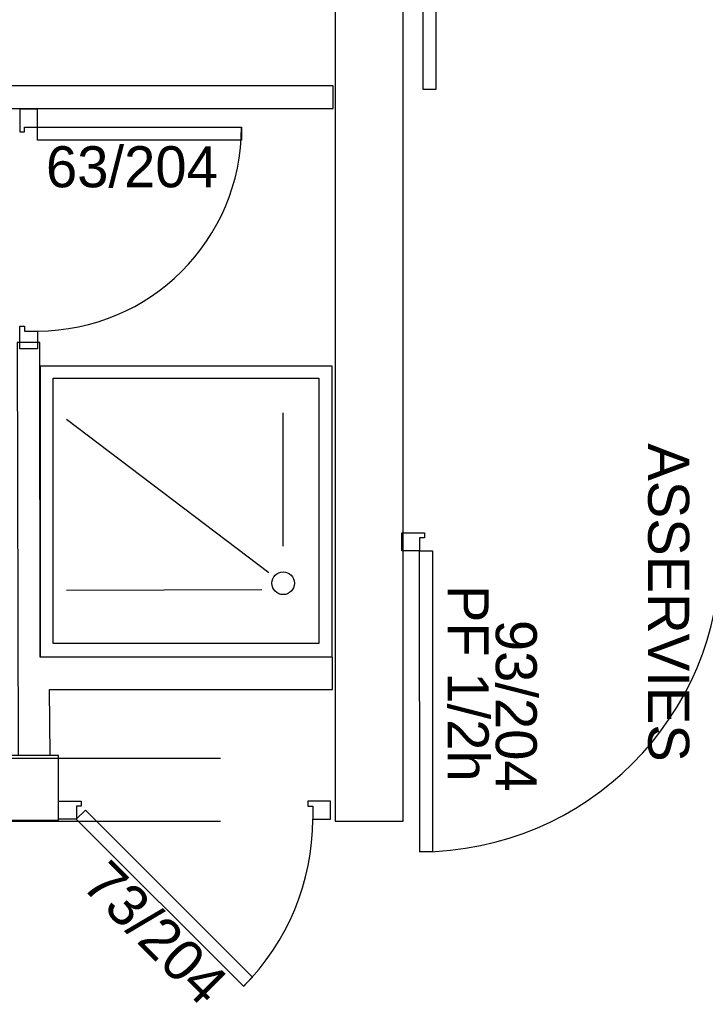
# Model space of a CAD drawing. Header units: millimetres. Extents: x -15 to 127, y -65 to 67.
# Tile 468 of 476: x 114.433 to 114.645, y 29.978 to 30.282. Entities that reach past the tile are written whole.
import ezdxf

# ---------------------------------------------------------------- set-up
doc = ezdxf.new("R2010")
doc.units = ezdxf.units.MM
doc.header["$MEASUREMENT"] = 0
doc.linetypes.add('PC_DASH_2', pattern=[0.125, 0.055556, -0.069444])
doc.layers.add('Calque 5', color=7, linetype='Continuous')
doc.styles.get("Standard").update_dxf_attribs({"font": 'BKANT.TTF'})

# ---------------------------------------------------------------- blocks, each defined once
blk = doc.blocks.new('PD_30715')
at = {"layer": 'Calque 5', "color": 0}
for points in [[(47.01275, -36.80875), (47.01275, -36.80325), (47.01975, -36.80325), (47.01975, -36.80475), (47.01825, -36.80475), (47.01825, -36.80875), (47.01275, -36.80875)], [(47.0223, -36.90175), (47.0183, -36.90175), (47.01825, -36.80875), (47.02225, -36.80875), (47.0223, -36.90175)]]:
    blk.add_lwpolyline(points, dxfattribs=at)
blk.add_arc((47.01825, -36.80875), 0.093, 270.0278, 0.0278, dxfattribs=at)
blk = doc.blocks.new('PD_31614')
at = {"layer": 'Calque 5', "color": 0}
for points in [[(46.90026, -36.67235), (46.89476, -36.67235), (46.89476, -36.67935), (46.89626, -36.67935), (46.89626, -36.67785), (46.90026, -36.67785), (46.90026, -36.67235)], [(46.96326, -36.67785), (46.96326, -36.68185), (46.90026, -36.68185), (46.90026, -36.67785), (46.96326, -36.67785)], [(46.90026, -36.74635), (46.89476, -36.74635), (46.89476, -36.73935), (46.89626, -36.73935), (46.89626, -36.74085), (46.90026, -36.74085), (46.90026, -36.74635)]]:
    blk.add_lwpolyline(points, dxfattribs=at)
blk.add_arc((46.90026, -36.67785), 0.063, 270, 0, dxfattribs=at)
blk = doc.blocks.new('PD_31957')
at = {"layer": 'Calque 5', "color": 0}
blk.add_lwpolyline([(47.02333, -36.19127), (47.02333, -36.66627), (47.01933, -36.66627), (47.01933, -36.19127), (47.02333, -36.19127)], dxfattribs=at)
blk = doc.blocks.new('PD_31956')
at = {"layer": 'Calque 5'}
blk.add_blockref('PD_31957', (0, 0), dxfattribs=at)
blk = doc.blocks.new('PD_32061')
at = {"layer": 'Calque 5', "color": 0}
for points in [[(47.01275, -36.80875), (47.01275, -36.80325), (47.01975, -36.80325), (47.01975, -36.80475), (47.01825, -36.80475), (47.01825, -36.80875), (47.01275, -36.80875)], [(47.0223, -36.90175), (47.0183, -36.90175), (47.01825, -36.80875), (47.02225, -36.80875), (47.0223, -36.90175)]]:
    blk.add_lwpolyline(points, dxfattribs=at)
blk.add_arc((47.01825, -36.80875), 0.093, 270.0278, 0.0278, dxfattribs=at)
blk = doc.blocks.new('PD_32960')
at = {"layer": 'Calque 5', "color": 0}
for points in [[(46.90026, -36.67235), (46.89476, -36.67235), (46.89476, -36.67935), (46.89626, -36.67935), (46.89626, -36.67785), (46.90026, -36.67785), (46.90026, -36.67235)], [(46.96326, -36.67785), (46.96326, -36.68185), (46.90026, -36.68185), (46.90026, -36.67785), (46.96326, -36.67785)], [(46.90026, -36.74635), (46.89476, -36.74635), (46.89476, -36.73935), (46.89626, -36.73935), (46.89626, -36.74085), (46.90026, -36.74085), (46.90026, -36.74635)]]:
    blk.add_lwpolyline(points, dxfattribs=at)
blk.add_arc((46.90026, -36.67785), 0.063, 270, 0, dxfattribs=at)
blk = doc.blocks.new('PD_33303')
at = {"layer": 'Calque 5', "color": 0}
blk.add_lwpolyline([(47.02333, -36.19127), (47.02333, -36.66627), (47.01933, -36.66627), (47.01933, -36.19127), (47.02333, -36.19127)], dxfattribs=at)
blk = doc.blocks.new('PD_33302')
at = {"layer": 'Calque 5'}
blk.add_blockref('PD_33303', (0, 0), dxfattribs=at)

msp = doc.modelspace()

# ---------------------------------------------------------------- linework, layer by layer
at = {"layer": 'Calque 5', "color": 0}
for p, q in [((114.51005, 30.11123), (114.44762, 30.1586)), ((114.51005, 30.11123), (114.44762, 30.1586)), ((114.5145, 30.11946), (114.5145, 30.1606)), ((114.5145, 30.11946), (114.5145, 30.1606)), ((114.50793, 30.10599), (114.44762, 30.10579)), ((114.50793, 30.10599), (114.44762, 30.10579))]:
    msp.add_line(p, q, dxfattribs=at)
at = {"layer": 'Calque 5', "color": 0, "linetype": 'PC_DASH_2'}
for p, q in [((111.79516, 30.05399), (114.55187, 30.05399)), ((111.79516, 30.05399), (114.55187, 30.05399)), ((111.79516, 30.03452), (114.55187, 30.03452)), ((111.79516, 30.03452), (114.55187, 30.03452))]:
    msp.add_line(p, q, dxfattribs=at)
at = {"layer": 'Calque 5', "color": 0}
for points in [[(114.63546, 30.75651), (114.53057, 30.75651), (114.53057, 30.70043), (114.51409, 30.70043), (114.51409, 30.69246), (114.51668, 30.68028), (114.53057, 30.68028), (114.53057, 30.03448), (114.55157, 30.03448), (114.55157, 30.73651), (114.63546, 30.73651), (114.63546, 30.75651)], [(114.63546, 30.75651), (114.53057, 30.75651), (114.53057, 30.70043), (114.51409, 30.70043), (114.51409, 30.69246), (114.51668, 30.68028), (114.53057, 30.68028), (114.53057, 30.03448), (114.55157, 30.03448), (114.55157, 30.73651), (114.63546, 30.73651), (114.63546, 30.75651)], [(114.27207, 30.25472), (114.52991, 30.25472), (114.52991, 30.26172), (114.27207, 30.26172), (114.27207, 30.25472)], [(114.27207, 30.25472), (114.52991, 30.25472), (114.52991, 30.26172), (114.27207, 30.26172), (114.27207, 30.25472)], [(114.43263, 30.05484), (114.44253, 30.05484), (114.44235, 30.07516), (114.52968, 30.07516), (114.52968, 30.08519), (114.43946, 30.08519), (114.43937, 30.18243), (114.43237, 30.18243), (114.43263, 30.05484)], [(114.43263, 30.05484), (114.44253, 30.05484), (114.44235, 30.07516), (114.52968, 30.07516), (114.52968, 30.08519), (114.43946, 30.08519), (114.43937, 30.18243), (114.43237, 30.18243), (114.43263, 30.05484)], [(114.5295, 30.08517), (114.4395, 30.08517), (114.4395, 30.17517), (114.5295, 30.17517), (114.5295, 30.08517)], [(114.5295, 30.08517), (114.4395, 30.08517), (114.4395, 30.17517), (114.5295, 30.17517), (114.5295, 30.08517)], [(114.52552, 30.08934), (114.44348, 30.08934), (114.44348, 30.17134), (114.52552, 30.17134), (114.52552, 30.08934)], [(114.52552, 30.08934), (114.44348, 30.08934), (114.44348, 30.17134), (114.52552, 30.17134), (114.52552, 30.08934)], [(114.26919, 30.03479), (114.44514, 30.03479), (114.44514, 30.05479), (114.26919, 30.05479), (114.26919, 30.03479)], [(114.26919, 30.03479), (114.44514, 30.03479), (114.44514, 30.05479), (114.26919, 30.05479), (114.26919, 30.03479)], [(114.44514, 30.03511), (114.44514, 30.04061), (114.45214, 30.04061), (114.45214, 30.03911), (114.45064, 30.03911), (114.45064, 30.03511), (114.44514, 30.03511)], [(114.44514, 30.03511), (114.44514, 30.04061), (114.45214, 30.04061), (114.45214, 30.03911), (114.45064, 30.03911), (114.45064, 30.03511), (114.44514, 30.03511)], [(114.52914, 30.03511), (114.52914, 30.04061), (114.52214, 30.04061), (114.52214, 30.03911), (114.52364, 30.03911), (114.52364, 30.03511), (114.52914, 30.03511)], [(114.52914, 30.03511), (114.52914, 30.04061), (114.52214, 30.04061), (114.52214, 30.03911), (114.52364, 30.03911), (114.52364, 30.03511), (114.52914, 30.03511)], [(114.45057, 30.03509), (114.4534, 30.03791), (114.50502, 29.98629), (114.50219, 29.98347), (114.45057, 30.03509)], [(114.45057, 30.03509), (114.4534, 30.03791), (114.50502, 29.98629), (114.50219, 29.98347), (114.45057, 30.03509)]]:
    msp.add_lwpolyline(points, dxfattribs=at)
msp.add_circle((114.5145, 30.10799), 0.0035, dxfattribs=at)
msp.add_circle((114.5145, 30.10799), 0.0035, dxfattribs=at)
msp.add_arc((114.45064, 30.03511), 0.073, 314.9467, 0, dxfattribs=at)
msp.add_arc((114.45064, 30.03511), 0.073, 314.9467, 0, dxfattribs=at)
msp.add_point((114.44514, 30.04061), dxfattribs=at)
msp.add_point((114.44514, 30.04061), dxfattribs=at)

# ---------------------------------------------------------------- block references
at = {"layer": 'Calque 5'}
for name in ['PD_31956', 'PD_33302', 'PD_31614', 'PD_32960', 'PD_30715', 'PD_32061']:
    msp.add_blockref(name, (67.53836, 66.92678), dxfattribs=at)

# ---------------------------------------------------------------- texts
at = {"layer": 'Calque 5', "color": 0, "insert": (114.44123, 30.24302), "char_height": 0.012678, "width": 0.0529167, "attachment_point": 1}
msp.add_mtext('{\\fArial|b0|i0|c0|p34;\\W0.98;63/204}', dxfattribs=at)
msp.add_mtext('{\\fArial|b0|i0|c0|p34;\\W0.98;63/204}', dxfattribs=at)
at = {"layer": 'Calque 5', "color": 0, "char_height": 0.012678, "attachment_point": 1}
for s, insert, width, rotation in [('{\\fArial|b0|i0|c0|p34;\\W0.98;ASSERVIES}', (114.63989, 30.15123), 0.1058333, 270), ('{\\fArial|b0|i0|c0|p34;\\W0.98;ASSERVIES}', (114.63989, 30.15123), 0.1058333, 270), ('{\\fArial|b0|i0|c0|p34;\\W0.98;PF 1/2h}', (114.57796, 30.10748), 0.0705556, 270), ('{\\fArial|b0|i0|c0|p34;\\W0.98;PF 1/2h}', (114.57796, 30.10748), 0.0705556, 270), ('{\\fArial|b0|i0|c0|p34;\\W0.98;93/204}', (114.59282, 30.09668), 0.0529167, 270), ('{\\fArial|b0|i0|c0|p34;\\W0.98;93/204}', (114.59282, 30.09668), 0.0529167, 270), ('{\\fArial|b0|i0|c0|p34;\\W0.98;73/204}', (114.46076, 30.02327), 0.0529167, 315), ('{\\fArial|b0|i0|c0|p34;\\W0.98;73/204}', (114.46076, 30.02327), 0.0529167, 315)]:
    msp.add_mtext(s, dxfattribs=dict(at, insert=insert, width=width, rotation=rotation))

doc.saveas('drawing.dxf')
